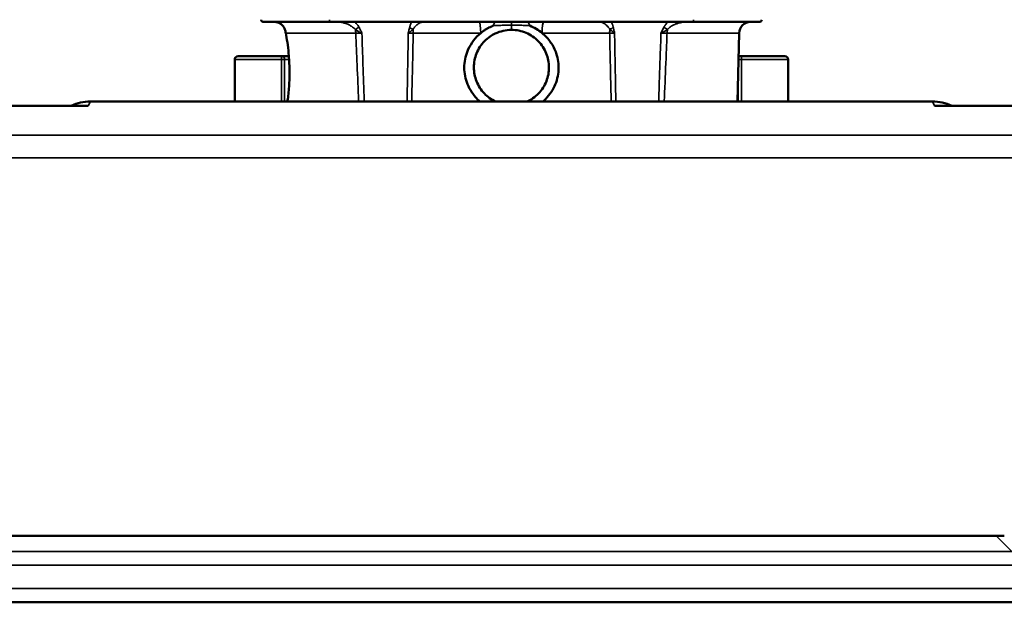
# Model space of a CAD drawing. Header units: millimetres. Extents: x 50 to 3176, y 50 to 2109.
# Tile 669 of 817: x 2440 to 2483, y 967 to 993. Entities that reach past the tile are written whole.
import ezdxf

# ---------------------------------------------------------------- set-up
doc = ezdxf.new("R2010")
doc.units = ezdxf.units.MM
doc.header["$LTSCALE"] = 10
doc.layers.add('Visible (ISO)', color=7, linetype='Continuous', lineweight=50)
doc.layers.add('Visible Narrow (ISO)', color=7, linetype='Continuous', lineweight=35)

msp = doc.modelspace()

# ---------------------------------------------------------------- linework, layer by layer
at = {"layer": 'Visible (ISO)'}
for p, q in [((2453.8108, 992.7033), (2450.909, 992.7033)), ((2469.8108, 992.7033), (2453.8108, 992.7033)), ((2472.7125, 992.7033), (2469.8108, 992.7033)), ((2471.7471, 989.2054), (2471.8153, 992.2146)), ((2449.6537, 991.0533), (2449.6537, 989.2054)), ((2449.8063, 991.2033), (2451.7025, 991.2033)), ((2452.0325, 991.2033), (2451.7025, 991.2033)), ((2471.9191, 991.2033), (2471.7924, 991.2033)), ((2471.9191, 991.2033), (2473.8152, 991.2033)), ((2473.9679, 991.0533), (2473.9679, 989.2054)), ((2443.2189, 989.0186), (2414.3192, 989.0186)), ((2443.3123, 989.2054), (2480.3092, 989.2054)), ((2522.4479, 989.0186), (2480.4026, 989.0186)), ((2412.698, 970.1183), (2483.4646, 970.1183)), ((2512.7503, 967.2033), (2191.8108, 967.2033))]:
    msp.add_line(p, q, dxfattribs=at)
for centre, radius, start, end in [((2450.909, 992.8033), 0.1, 181, 270), ((2472.7125, 992.8033), 0.1, 270, 359), ((2472.3152, 992.2033), 0.5, 90, 178.7)]:
    msp.add_arc(centre, radius, start, end, dxfattribs=at)
for centre, major_axis, ratio, start_param, end_param in [((2463.2259, 992.2033), (0, 0.5), 0.1347151, 6.2831849, 6.2832123), ((2449.8063, 991.0533), (-0.1526, 0), 0.9826973, 4.712389, 6.2831853), ((2473.8152, 991.0533), (0.1526, 0), 0.9826973, 0, 1.5707963), ((2443.3111, 987.2042), (0.8949, 1.7903), 0.9992388, 0.4632213, 0.8987577), ((2480.3105, 987.2042), (0.8949, -1.7903), 0.9992388, 2.2428349, 2.6783714)]:
    msp.add_ellipse(centre, major_axis=major_axis, ratio=ratio, start_param=start_param, end_param=end_param, dxfattribs=at)
for points, knots in [([(2451.8811, 992.2996), (2451.8707, 992.3524), (2451.8515, 992.4042), (2451.7985, 992.4971), (2451.7644, 992.5395), (2451.6854, 992.6105), (2451.6397, 992.64), (2451.5424, 992.6826), (2451.4896, 992.6962), (2451.4291, 992.7018), (2451.4214, 992.7024), (2451.4098, 992.7029), (2451.4059, 992.703), (2451.4001, 992.7032), (2451.3982, 992.7032), (2451.3952, 992.7033), (2451.3942, 992.7033), (2451.3927, 992.7033), (2451.3922, 992.7033), (2451.3915, 992.7033), (2451.3912, 992.7033), (2451.3908, 992.7033), (2451.3906, 992.7033), (2451.3904, 992.7033)], [0, 0, 0, 0, 0.016147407, 0.016147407, 0.032070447, 0.032070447, 0.048001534, 0.048001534, 0.063932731, 0.063932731, 0.066249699, 0.066249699, 0.067411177, 0.067411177, 0.067994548, 0.067994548, 0.068292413, 0.068292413, 0.068452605, 0.068452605, 0.068543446, 0.068543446, 0.068642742, 0.068642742, 0.068642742, 0.068642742]), ([(2461.1187, 989.2054), (2460.9321, 989.2916), (2460.7634, 989.4119), (2460.4729, 989.7141), (2460.3558, 989.896), (2460.1998, 990.2898), (2460.1604, 990.4966), (2460.1611, 990.9163), (2460.2016, 991.1237), (2460.3194, 991.4174), (2460.3689, 991.5126), (2460.546, 991.7852), (2460.7, 991.9427), (2460.9489, 992.1128), (2461.0212, 992.1545), (2461.2084, 992.2444), (2461.3263, 992.2855), (2461.5671, 992.3397), (2461.6886, 992.3533), (2461.8107, 992.3533)], [0.07159198, 0.07159198, 0.07159198, 0.07159198, 0.13354661, 0.13354661, 0.1981034, 0.1981034, 0.26086736, 0.26086736, 0.32401306, 0.32401306, 0.35641788, 0.35641788, 0.42246856, 0.42246856, 0.44766876, 0.44766876, 0.48514848, 0.48514848, 0.52176022, 0.52176022, 0.52176022, 0.52176022]), ([(2460.4629, 992.2146), (2460.4805, 992.2291), (2460.4983, 992.2433), (2460.5163, 992.2572), (2460.5385, 992.2744), (2460.5611, 992.291), (2460.5839, 992.3072), (2460.5857, 992.3084), (2460.5875, 992.3097), (2460.5892, 992.3109), (2460.6048, 992.3219), (2460.6205, 992.3326), (2460.6364, 992.3431), (2460.6398, 992.3454), (2460.6432, 992.3477), (2460.6467, 992.3499), (2460.6808, 992.3722), (2460.7155, 992.3935), (2460.7507, 992.4138), (2460.7704, 992.4251), (2460.7902, 992.436), (2460.8101, 992.4467), (2460.8137, 992.4485), (2460.8172, 992.4504), (2460.8207, 992.4523), (2460.8564, 992.471), (2460.8925, 992.4887), (2460.9289, 992.5052), (2460.941, 992.5108), (2460.9532, 992.5162), (2460.9654, 992.5214), (2460.981, 992.5281), (2460.9966, 992.5346), (2461.0123, 992.5409)], [0, 0, 0, 0, 0.1051863, 0.1051863, 0.1051863, 0.2349556, 0.2349556, 0.2349556, 0.2450283, 0.2450283, 0.2450283, 0.3333333, 0.3333333, 0.3333333, 0.3524735, 0.3524735, 0.3524735, 0.5419696, 0.5419696, 0.5419696, 0.6479657, 0.6479657, 0.6479657, 0.6666667, 0.6666667, 0.6666667, 0.8560687, 0.8560687, 0.8560687, 0.9193548, 0.9193548, 0.9193548, 1, 1, 1, 1]), ([(2461.8107, 992.3533), (2461.9208, 992.3533), (2462.0304, 992.3423), (2462.2472, 992.2984), (2462.3534, 992.2654), (2462.6563, 992.1369), (2462.8378, 992.0128), (2463.1405, 991.7036), (2463.2601, 991.5211), (2463.4193, 991.1262), (2463.4601, 990.9188), (2463.4614, 990.4992), (2463.4223, 990.2923), (2463.3068, 989.9992), (2463.2584, 989.9045), (2463.0845, 989.6323), (2462.9329, 989.4743), (2462.6859, 989.3019), (2462.613, 989.2589), (2462.5256, 989.2161), (2462.5142, 989.2107), (2462.5028, 989.2054)], [0.000001, 0.000001, 0.000001, 0.000001, 0.0330209, 0.0330209, 0.06644139, 0.06644139, 0.13226479, 0.13226479, 0.197634, 0.197634, 0.26074731, 0.26074731, 0.32347077, 0.32347077, 0.3553946, 0.3553946, 0.42071144, 0.42071144, 0.44618091, 0.44618091, 0.44997759, 0.44997759, 0.44997759, 0.44997759]), ([(2462.6092, 992.5409), (2462.6103, 992.5405), (2462.6113, 992.5401), (2462.7112, 992.4998), (2462.8071, 992.4521), (2462.9893, 992.3438), (2463.0765, 992.2824), (2463.1585, 992.2146)], [-0.000356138, -0.000356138, -0.000356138, -0.000356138, 0, 0, 0.032045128, 0.032045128, 0.064437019, 0.064437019, 0.064437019, 0.064437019]), ([(2451.9712, 989.2054), (2451.9733, 989.2205), (2451.9754, 989.2358), (2452.0012, 989.4271), (2452.0245, 989.6374), (2452.0556, 990.0988), (2452.0633, 990.3434), (2452.0573, 990.8414), (2452.0439, 991.0882), (2452.0066, 991.4936), (2451.9868, 991.6559), (2451.9432, 991.9587), (2451.9196, 992.0961), (2451.8974, 992.2146)], [-0.34661091, -0.34661091, -0.34661091, -0.34661091, -0.33963206, -0.33963206, -0.26133038, -0.26133038, -0.18578727, -0.18578727, -0.11109979, -0.11109979, -0.05623711, -0.05623711, -0.00000101, -0.00000101, -0.00000101, -0.00000101]), ([(2460.4629, 992.2146), (2460.3458, 992.1178), (2460.2398, 992.0084), (2460.0562, 991.7699), (2459.9786, 991.642), (2459.8124, 991.2804), (2459.7523, 991.0372), (2459.7283, 990.54), (2459.7642, 990.2929), (2459.9297, 989.8175), (2460.0601, 989.5955), (2460.2897, 989.3334), (2460.3567, 989.2669), (2460.4279, 989.2054)], [-0.49624938, -0.49624938, -0.49624938, -0.49624938, -0.4501466, -0.4501466, -0.40506592, -0.40506592, -0.33018583, -0.33018583, -0.25574922, -0.25574922, -0.17916897, -0.17916897, -0.15075494, -0.15075494, -0.15075494, -0.15075494]), ([(2463.1937, 989.2054), (2463.2116, 989.2209), (2463.2292, 989.2366), (2463.4363, 989.4285), (2463.5911, 989.6389), (2463.8065, 990.1005), (2463.868, 990.3451), (2463.8937, 990.8432), (2463.8587, 991.09), (2463.7197, 991.495), (2463.6375, 991.657), (2463.4283, 991.9592), (2463.3018, 992.0963), (2463.1585, 992.2146)], [-0.34660974, -0.34660974, -0.34660974, -0.34660974, -0.3394493, -0.3394493, -0.26115537, -0.26115537, -0.18561573, -0.18561573, -0.11092304, -0.11092304, -0.05614669, -0.05614669, -0.000001, -0.000001, -0.000001, -0.000001])]:
    msp.add_open_spline(points, degree=3, knots=knots, dxfattribs=at)
msp.add_open_spline([(2451.8974, 992.2146), (2451.8918, 992.2442), (2451.8864, 992.2725), (2451.8811, 992.2996)], degree=3, dxfattribs=at)
at = {"layer": 'Visible Narrow (ISO)'}
for p, q in [((2453.8108, 992.7033), (2453.8108, 992.8015)), ((2469.8108, 992.8015), (2469.8108, 992.7033)), ((2461.8105, 992.5608), (2461.8107, 992.3533)), ((2451.8974, 992.2146), (2454.9729, 992.2146)), ((2457.4967, 992.2146), (2460.4629, 992.2146)), ((2463.1585, 992.2146), (2466.1248, 992.2146)), ((2468.6486, 992.2146), (2471.8153, 992.2146)), ((2451.7025, 991.0533), (2449.6537, 991.0533)), ((2451.7025, 991.2033), (2451.7025, 991.0533)), ((2451.7025, 991.0533), (2451.8476, 991.0533)), ((2451.7025, 989.2054), (2451.7025, 991.0533)), ((2451.8476, 991.0533), (2451.8476, 989.2054)), ((2452.0431, 991.0533), (2451.8476, 991.0533)), ((2471.789, 991.0533), (2471.9191, 991.0533)), ((2471.9191, 991.0533), (2471.9191, 991.2033)), ((2473.9679, 991.0533), (2471.9191, 991.0533)), ((2471.9191, 991.0533), (2471.9191, 989.2054)), ((2471.774, 990.3912), (2471.774, 989.2054)), ((2443.2189, 989.0186), (2443.3123, 989.2054)), ((2480.3092, 989.2054), (2480.4026, 989.0186)), ((2415.3267, 987.7253), (2522.4479, 987.7253)), ((2522.4479, 986.7259), (2415.3267, 986.7259)), ((2483.1135, 970.1183), (2483.8008, 969.431)), ((2410.7775, 969.431), (2483.8008, 969.431)), ((2483.8008, 968.8311), (2410.0634, 968.8311)), ((2408.2167, 967.8033), (2513.3503, 967.8033))]:
    msp.add_line(p, q, dxfattribs=at)
for centre, major_axis, ratio, start_param, end_param in [((2451.4021, 992.2033), (0, 0.5), 0.9908844, 4.7350782, 6.2831853), ((2455.1461, 992.4723), (0.2584, 0.1524), 0.0542795, 1.6626097, 2.3822559), ((2454.6311, 992.2033), (0, 0.5), 0.683487, 4.7350763, 5.0553432), ((2457.6061, 992.4723), (-0.2894, 0.0791), 0.4527324, 0.5433406, 1.2629915), ((2457.2813, 992.2033), (0, -0.5), 0.4311994, 1.5934853, 1.9137387), ((2460.3956, 992.2033), (0, 0.5), 0.1347217, 4.7350778, 6.2831854), ((2461.1167, 992.2033), (0, 0.5), 0.2831504, 6.2831763, 7.1126413), ((2461.8115, 992.2033), (-0.0007, 0.5), 0.0013201, 6.2831822, 7.0572152), ((2462.5048, 992.2033), (0, 0.5), 0.2830032, 5.4538107, 6.2831852), ((2463.2259, 992.2033), (0, 0.5), 0.1347151, 0.0000274, 1.5481067), ((2466.3403, 992.2033), (0, 0.5), 0.4311994, 1.2278541, 1.5481084), ((2466.0154, 992.4723), (0.2894, 0.0791), 0.4527967, 5.0202299, 5.7398779), ((2468.4755, 992.4723), (-0.2584, 0.1524), 0.0543245, 3.9009272, 4.6205765), ((2468.9904, 992.2033), (0, -0.5), 0.683487, 4.3694352, 4.6897036), ((2451.7025, 991.0533), (0, 0.15), 0.9673003, 4.712389, 6.2831853), ((2471.9191, 991.0533), (0, 0.15), 0.9673003, 0, 1.0876719)]:
    msp.add_ellipse(centre, major_axis=major_axis, ratio=ratio, start_param=start_param, end_param=end_param, dxfattribs=at)
for points, knots in [([(2454.1367, 992.7033), (2454.1905, 992.7033), (2454.2452, 992.6987), (2454.2998, 992.6903), (2454.3078, 992.6891), (2454.3159, 992.6878), (2454.3239, 992.6864), (2454.3373, 992.684), (2454.3506, 992.6815), (2454.3639, 992.6787), (2454.4091, 992.6693), (2454.454, 992.6575), (2454.498, 992.6435), (2454.5275, 992.6341), (2454.5567, 992.6237), (2454.5853, 992.6124), (2454.6071, 992.6039), (2454.6286, 992.5948), (2454.6497, 992.5851), (2454.6933, 992.5653), (2454.7355, 992.5432), (2454.7756, 992.5188), (2454.78, 992.5161), (2454.7843, 992.5134), (2454.7887, 992.5106), (2454.8198, 992.491), (2454.8493, 992.4699), (2454.8767, 992.4472), (2454.905, 992.4237), (2454.9309, 992.3985), (2454.953, 992.3714)], [0, 0, 0, 0, 0.17949712, 0.17949712, 0.17949712, 0.20602172, 0.20602172, 0.20602172, 0.25, 0.25, 0.25, 0.39975494, 0.39975494, 0.39975494, 0.5, 0.5, 0.5, 0.57607928, 0.57607928, 0.57607928, 0.73278846, 0.73278846, 0.73278846, 0.75, 0.75, 0.75, 0.87302931, 0.87302931, 0.87302931, 0.99999991, 0.99999991, 0.99999991, 0.99999991]), ([(2455.1141, 992.4723), (2455.1021, 992.4948), (2455.0882, 992.5179), (2455.0721, 992.5416), (2455.0692, 992.5459), (2455.0662, 992.5502), (2455.0631, 992.5545), (2455.0431, 992.5826), (2455.0198, 992.6116), (2454.9934, 992.6405), (2454.9741, 992.6615), (2454.9532, 992.6826), (2454.9306, 992.7033)], [0, 0, 0, 0, 0.0941574, 0.0941574, 0.0941574, 0.11111111, 0.11111111, 0.11111111, 0.22222222, 0.22222222, 0.22222222, 0.30351935, 0.30351935, 0.30351935, 0.30351935]), ([(2455.2401, 992.203), (2455.24, 992.203), (2455.2398, 992.2031), (2455.2237, 992.2116), (2455.2075, 992.2201), (2455.1755, 992.2372), (2455.1597, 992.2458), (2455.1421, 992.2555), (2455.1401, 992.2565), (2455.1216, 992.2667), (2455.1053, 992.2759), (2455.0759, 992.2929), (2455.0628, 992.3006), (2455.048, 992.3096), (2455.0463, 992.3106), (2455.0295, 992.3209), (2455.0142, 992.3306), (2454.9836, 992.3506), (2454.9682, 992.3609), (2454.953, 992.3714)], [0, 0, 0, 0, 0.0011893, 0.0011893, 0.1687509, 0.1687509, 0.3333333, 0.3333333, 0.3540895, 0.3540895, 0.528448, 0.528448, 0.6666667, 0.6666667, 0.6841, 0.6841, 0.84205, 0.84205, 1, 1, 1, 1]), ([(2455.2401, 992.203), (2455.2274, 992.232), (2455.2148, 992.2611), (2455.2018, 992.2902), (2455.189, 992.3189), (2455.1759, 992.3477), (2455.1622, 992.3766), (2455.1471, 992.4084), (2455.1312, 992.4403), (2455.1141, 992.4723)], [0, 0, 0, 0, 0.3265693, 0.3265693, 0.3265693, 0.6477713, 0.6477713, 0.6477713, 1, 1, 1, 1]), ([(2457.3399, 992.4723), (2457.3328, 992.4435), (2457.326, 992.4147), (2457.3194, 992.3861), (2457.3127, 992.3569), (2457.3063, 992.3279), (2457.2999, 992.299), (2457.2928, 992.2668), (2457.2859, 992.2349), (2457.2788, 992.2029)], [0, 0, 0, 0, 0.3171909, 0.3171909, 0.3171909, 0.6405602, 0.6405602, 0.6405602, 1, 1, 1, 1]), ([(2457.4843, 992.3714), (2457.4735, 992.3633), (2457.4628, 992.3553), (2457.4389, 992.3372), (2457.4259, 992.3273), (2457.4092, 992.3145), (2457.4051, 992.3112), (2457.3905, 992.3), (2457.3806, 992.2922), (2457.3602, 992.276), (2457.3499, 992.2677), (2457.3378, 992.2576), (2457.3357, 992.2558), (2457.3231, 992.245), (2457.3131, 992.2361), (2457.2948, 992.219), (2457.2866, 992.2108), (2457.2788, 992.2029)], [0, 0, 0, 0, 0.1204543, 0.1204543, 0.2788661, 0.2788661, 0.3333333, 0.3333333, 0.4726401, 0.4726401, 0.6322708, 0.6322708, 0.6666667, 0.6666667, 0.8393182, 0.8393182, 1, 1, 1, 1]), ([(2457.4196, 992.7033), (2457.4131, 992.6884), (2457.4067, 992.6733), (2457.4006, 992.6582), (2457.3961, 992.6471), (2457.3917, 992.6359), (2457.3874, 992.6247), (2457.3799, 992.6049), (2457.3729, 992.5852), (2457.3664, 992.5655), (2457.3593, 992.544), (2457.3529, 992.5225), (2457.3471, 992.5008), (2457.3446, 992.4914), (2457.3422, 992.4819), (2457.3399, 992.4723)], [0.69665754, 0.69665754, 0.69665754, 0.69665754, 0.75614334, 0.75614334, 0.75614334, 0.8, 0.8, 0.8, 0.87796842, 0.87796842, 0.87796842, 0.96285492, 0.96285492, 0.96285492, 1, 1, 1, 1]), ([(2457.4843, 992.3714), (2457.4988, 992.3978), (2457.5156, 992.4225), (2457.5335, 992.4455), (2457.5451, 992.4602), (2457.5571, 992.4743), (2457.5694, 992.4877), (2457.5767, 992.4956), (2457.584, 992.5033), (2457.5914, 992.5108), (2457.6141, 992.5337), (2457.6374, 992.5546), (2457.6606, 992.5735), (2457.6777, 992.5876), (2457.6948, 992.6005), (2457.7117, 992.6125), (2457.7245, 992.6215), (2457.7371, 992.6299), (2457.7495, 992.6377), (2457.776, 992.6543), (2457.8017, 992.6681), (2457.8259, 992.6788), (2457.8306, 992.6808), (2457.8352, 992.6827), (2457.8398, 992.6846), (2457.8645, 992.6944), (2457.8876, 992.7006), (2457.9084, 992.7026), (2457.9131, 992.7031), (2457.9177, 992.7033), (2457.9221, 992.7033)], [0, 0, 0, 0, 0.12377117, 0.12377117, 0.12377117, 0.20322721, 0.20322721, 0.20322721, 0.25, 0.25, 0.25, 0.39378673, 0.39378673, 0.39378673, 0.5, 0.5, 0.5, 0.57992797, 0.57992797, 0.57992797, 0.75, 0.75, 0.75, 0.7827031, 0.7827031, 0.7827031, 0.96007774, 0.96007774, 0.96007774, 0.99999956, 0.99999956, 0.99999956, 0.99999956]), ([(2461.0123, 992.5409), (2461.109, 992.5459), (2461.2017, 992.5492), (2461.291, 992.552), (2461.3281, 992.5531), (2461.3646, 992.5541), (2461.4008, 992.5551), (2461.4394, 992.5561), (2461.4776, 992.557), (2461.5157, 992.5578), (2461.5279, 992.5581), (2461.54, 992.5583), (2461.5521, 992.5585), (2461.6141, 992.5597), (2461.6761, 992.5605), (2461.7384, 992.5608), (2461.7624, 992.5609), (2461.7864, 992.5609), (2461.8105, 992.5608)], [0, 0, 0, 0, 0.3333333, 0.3333333, 0.3333333, 0.4718236, 0.4718236, 0.4718236, 0.6197142, 0.6197142, 0.6197142, 0.6666667, 0.6666667, 0.6666667, 0.9073401, 0.9073401, 0.9073401, 1, 1, 1, 1]), ([(2461.8105, 992.5608), (2461.857, 992.5609), (2461.9035, 992.5606), (2461.9501, 992.5602), (2461.9886, 992.5598), (2462.0272, 992.5593), (2462.0661, 992.5586), (2462.0697, 992.5585), (2462.0733, 992.5585), (2462.0769, 992.5584), (2462.1212, 992.5576), (2462.1659, 992.5566), (2462.2111, 992.5554), (2462.2501, 992.5544), (2462.2895, 992.5532), (2462.3294, 992.552), (2462.3327, 992.5519), (2462.3359, 992.5518), (2462.3391, 992.5517), (2462.3842, 992.5503), (2462.43, 992.5487), (2462.4766, 992.5469), (2462.52, 992.5451), (2462.5641, 992.5432), (2462.6092, 992.5409)], [0, 0, 0, 0, 0.18269056, 0.18269056, 0.18269056, 0.33333333, 0.33333333, 0.33333333, 0.34729186, 0.34729186, 0.34729186, 0.51886198, 0.51886198, 0.51886198, 0.66666667, 0.66666667, 0.66666667, 0.67863365, 0.67863365, 0.67863365, 0.84507701, 0.84507701, 0.84507701, 1, 1, 1, 1]), ([(2465.6994, 992.7033), (2465.7194, 992.7033), (2465.7419, 992.6987), (2465.7662, 992.6903), (2465.7698, 992.6891), (2465.7734, 992.6878), (2465.7771, 992.6864), (2465.7832, 992.684), (2465.7893, 992.6815), (2465.7956, 992.6787), (2465.817, 992.6693), (2465.8394, 992.6575), (2465.8626, 992.6435), (2465.8781, 992.6341), (2465.8939, 992.6237), (2465.9099, 992.6124), (2465.922, 992.6039), (2465.9342, 992.5948), (2465.9465, 992.5851), (2465.9717, 992.5653), (2465.9972, 992.5432), (2466.0221, 992.5188), (2466.0248, 992.5161), (2466.0276, 992.5134), (2466.0303, 992.5106), (2466.0497, 992.491), (2466.0687, 992.4699), (2466.0866, 992.4472), (2466.105, 992.4237), (2466.1223, 992.3985), (2466.1372, 992.3714)], [0, 0, 0, 0, 0.17952583, 0.17952583, 0.17952583, 0.20602234, 0.20602234, 0.20602234, 0.25, 0.25, 0.25, 0.39975045, 0.39975045, 0.39975045, 0.5, 0.5, 0.5, 0.57606988, 0.57606988, 0.57606988, 0.73277967, 0.73277967, 0.73277967, 0.75, 0.75, 0.75, 0.87302603, 0.87302603, 0.87302603, 0.9999998, 0.9999998, 0.9999998, 0.9999998]), ([(2466.3427, 992.2029), (2466.3426, 992.203), (2466.3426, 992.2031), (2466.3345, 992.2114), (2466.3258, 992.2199), (2466.3075, 992.237), (2466.2978, 992.2456), (2466.2863, 992.2554), (2466.285, 992.2565), (2466.2731, 992.2665), (2466.262, 992.2755), (2466.2407, 992.2924), (2466.2306, 992.3003), (2466.2187, 992.3095), (2466.2173, 992.3106), (2466.204, 992.3209), (2466.1913, 992.3306), (2466.165, 992.3506), (2466.1513, 992.3609), (2466.1372, 992.3714)], [0, 0, 0, 0, 0.0012874, 0.0012874, 0.1673104, 0.1673104, 0.3333333, 0.3333333, 0.3546085, 0.3546085, 0.5254696, 0.5254696, 0.6666667, 0.6666667, 0.6845297, 0.6845297, 0.8422649, 0.8422649, 1, 1, 1, 1]), ([(2466.2816, 992.4723), (2466.2816, 992.4723), (2466.2816, 992.4724), (2466.2776, 992.4888), (2466.2731, 992.5056), (2466.265, 992.5331), (2466.2618, 992.5438), (2466.2543, 992.5674), (2466.25, 992.5804), (2466.2399, 992.6091), (2466.2342, 992.6248), (2466.2221, 992.656), (2466.2158, 992.6715), (2466.2069, 992.6923), (2466.2045, 992.6978), (2466.2021, 992.7033)], [0, 0, 0, 0, 0.00000148, 0.00000148, 0.06888078, 0.06888078, 0.11111111, 0.11111111, 0.16190881, 0.16190881, 0.22222222, 0.22222222, 0.28204206, 0.28204206, 0.3034808, 0.3034808, 0.3034808, 0.3034808]), ([(2466.3427, 992.2029), (2466.3363, 992.232), (2466.33, 992.261), (2466.3236, 992.2902), (2466.3173, 992.3189), (2466.3109, 992.3477), (2466.3043, 992.3766), (2466.2971, 992.4084), (2466.2896, 992.4403), (2466.2816, 992.4723)], [0, 0, 0, 0, 0.3265149, 0.3265149, 0.3265149, 0.6477354, 0.6477354, 0.6477354, 1, 1, 1, 1]), ([(2468.5074, 992.4723), (2468.492, 992.4434), (2468.4776, 992.4147), (2468.4639, 992.3861), (2468.4499, 992.3569), (2468.4366, 992.3278), (2468.4236, 992.299), (2468.4093, 992.2669), (2468.3954, 992.235), (2468.3815, 992.203)], [0, 0, 0, 0, 0.3174858, 0.3174858, 0.3174858, 0.6408936, 0.6408936, 0.6408936, 1, 1, 1, 1]), ([(2468.6686, 992.3714), (2468.6536, 992.3611), (2468.6386, 992.351), (2468.6112, 992.3331), (2468.5987, 992.3252), (2468.5813, 992.3143), (2468.5762, 992.3112), (2468.5548, 992.2982), (2468.5387, 992.2888), (2468.5129, 992.274), (2468.5031, 992.2685), (2468.4878, 992.26), (2468.4823, 992.257), (2468.4612, 992.2454), (2468.4453, 992.2368), (2468.4135, 992.2198), (2468.3976, 992.2114), (2468.3817, 992.2031), (2468.3816, 992.203), (2468.3815, 992.203)], [0.00000105, 0.00000105, 0.00000105, 0.00000105, 0.15297907, 0.15297907, 0.28010922, 0.28010922, 0.33333333, 0.33333333, 0.50377131, 0.50377131, 0.60863939, 0.60863939, 0.66666667, 0.66666667, 0.83272797, 0.83272797, 0.99878927, 0.99878927, 1, 1, 1, 1]), ([(2468.6914, 992.7033), (2468.6858, 992.6981), (2468.6802, 992.6929), (2468.6748, 992.6877), (2468.6646, 992.678), (2468.6546, 992.6681), (2468.6451, 992.6582), (2468.6342, 992.6471), (2468.6239, 992.6359), (2468.614, 992.6248), (2468.5964, 992.6049), (2468.5803, 992.5852), (2468.5657, 992.5655), (2468.5498, 992.544), (2468.5356, 992.5225), (2468.523, 992.5008), (2468.5175, 992.4914), (2468.5123, 992.4819), (2468.5074, 992.4723)], [0.69667699, 0.69667699, 0.69667699, 0.69667699, 0.71733655, 0.71733655, 0.71733655, 0.75615311, 0.75615311, 0.75615311, 0.8, 0.8, 0.8, 0.8779407, 0.8779407, 0.8779407, 0.96287975, 0.96287975, 0.96287975, 1, 1, 1, 1]), ([(2468.6686, 992.3714), (2468.7039, 992.4148), (2468.7489, 992.4534), (2468.7983, 992.4877), (2468.8096, 992.4956), (2468.8213, 992.5033), (2468.8331, 992.5108), (2468.8694, 992.5337), (2468.9076, 992.5546), (2468.9471, 992.5735), (2468.9762, 992.5876), (2469.006, 992.6006), (2469.0364, 992.6125), (2469.0592, 992.6215), (2469.0824, 992.6299), (2469.1058, 992.6377), (2469.1555, 992.6543), (2469.2064, 992.6681), (2469.2577, 992.6788), (2469.2676, 992.6808), (2469.2775, 992.6827), (2469.2874, 992.6846), (2469.3412, 992.6944), (2469.3953, 992.7006), (2469.4488, 992.7026), (2469.4609, 992.7031), (2469.4729, 992.7033), (2469.4849, 992.7033)], [0, 0, 0, 0, 0.20323193, 0.20323193, 0.20323193, 0.25, 0.25, 0.25, 0.39378194, 0.39378194, 0.39378194, 0.5, 0.5, 0.5, 0.57991882, 0.57991882, 0.57991882, 0.75, 0.75, 0.75, 0.78269865, 0.78269865, 0.78269865, 0.96005227, 0.96005227, 0.96005227, 0.99999951, 0.99999951, 0.99999951, 0.99999951]), ([(2455.2401, 992.203), (2455.2321, 992.2033), (2455.2242, 992.2036), (2455.1914, 992.205), (2455.1669, 992.206), (2455.131, 992.2075), (2455.1192, 992.2081), (2455.0887, 992.2094), (2455.0704, 992.2102), (2455.0377, 992.2117), (2455.0231, 992.2123), (2454.9966, 992.2135), (2454.9845, 992.2141), (2454.9729, 992.2146)], [0, 0, 0, 0, 0.0802511, 0.0802511, 0.3333333, 0.3333333, 0.4606994, 0.4606994, 0.6666667, 0.6666667, 0.8431108, 0.8431108, 1, 1, 1, 1]), ([(2455.0996, 989.2054), (2455.0991, 989.2163), (2455.0986, 989.2271), (2455.0982, 989.2379), (2455.0752, 989.7599), (2455.0526, 990.2862), (2455.0303, 990.8167), (2455.0109, 991.2794), (2454.9918, 991.7454), (2454.9729, 992.2146)], [0.67106603, 0.67106603, 0.67106603, 0.67106603, 0.67467616, 0.67467616, 0.67467616, 0.84843262, 0.84843262, 0.84843262, 1, 1, 1, 1]), ([(2455.3446, 989.2054), (2455.344, 989.22), (2455.3435, 989.2347), (2455.343, 989.2493), (2455.324, 989.7755), (2455.3054, 990.3018), (2455.2871, 990.828), (2455.2712, 991.2863), (2455.2555, 991.7446), (2455.2401, 992.203)], [0.66133778, 0.66133778, 0.66133778, 0.66133778, 0.66629817, 0.66629817, 0.66629817, 0.84466647, 0.84466647, 0.84466647, 1, 1, 1, 1]), ([(2457.2788, 992.2029), (2457.2759, 992.0316), (2457.273, 991.8603), (2457.2628, 991.2782), (2457.2554, 990.8674), (2457.241, 990.0857), (2457.234, 989.7147), (2457.2259, 989.2976), (2457.225, 989.2515), (2457.2241, 989.2054)], [0, 0, 0, 0, 0.05805678, 0.05805678, 0.19728326, 0.19728326, 0.32302725, 0.32302725, 0.33865406, 0.33865406, 0.33865406, 0.33865406]), ([(2457.4967, 992.2146), (2457.471, 992.2137), (2457.4467, 992.2127), (2457.4193, 992.2114), (2457.4151, 992.2112), (2457.3897, 992.21), (2457.3697, 992.2089), (2457.3466, 992.2075), (2457.3419, 992.2072), (2457.318, 992.2058), (2457.3006, 992.2046), (2457.2831, 992.2032), (2457.281, 992.203), (2457.2788, 992.2029)], [0, 0, 0, 0, 0.28059986, 0.28059986, 0.33333333, 0.33333333, 0.59820313, 0.59820313, 0.66666667, 0.66666667, 0.95797404, 0.95797404, 1, 1, 1, 1]), ([(2457.4967, 992.2146), (2457.4929, 992.0351), (2457.4891, 991.8561), (2457.4852, 991.6776), (2457.4764, 991.2643), (2457.4672, 990.8535), (2457.4577, 990.4453), (2457.4491, 990.0722), (2457.4402, 989.7012), (2457.431, 989.3323), (2457.43, 989.29), (2457.4289, 989.2477), (2457.4279, 989.2054)], [0, 0, 0, 0, 0.05798111, 0.05798111, 0.05798111, 0.19220993, 0.19220993, 0.19220993, 0.31487953, 0.31487953, 0.31487953, 0.32895996, 0.32895996, 0.32895996, 0.32895996]), ([(2466.3427, 992.2029), (2466.3347, 992.2036), (2466.3262, 992.2042), (2466.3068, 992.2056), (2466.2958, 992.2063), (2466.2718, 992.2078), (2466.2588, 992.2085), (2466.234, 992.2099), (2466.2225, 992.2104), (2466.1938, 992.2118), (2466.1762, 992.2126), (2466.1471, 992.2138), (2466.1361, 992.2142), (2466.1248, 992.2146)], [0, 0, 0, 0, 0.1576148, 0.1576148, 0.3333333, 0.3333333, 0.5182659, 0.5182659, 0.6666667, 0.6666667, 0.8769667, 0.8769667, 1, 1, 1, 1]), ([(2466.1936, 989.2054), (2466.1933, 989.2181), (2466.193, 989.2307), (2466.1927, 989.2434), (2466.1836, 989.6066), (2466.1748, 989.9718), (2466.1663, 990.3391), (2466.1571, 990.732), (2466.1482, 991.1273), (2466.1396, 991.5249), (2466.1346, 991.754), (2466.1297, 991.9839), (2466.1248, 992.2146)], [0.67106588, 0.67106588, 0.67106588, 0.67106588, 0.67528034, 0.67528034, 0.67528034, 0.79616888, 0.79616888, 0.79616888, 0.92548089, 0.92548089, 0.92548089, 1, 1, 1, 1]), ([(2466.3974, 989.2054), (2466.3971, 989.2219), (2466.3968, 989.2383), (2466.3893, 989.62), (2466.3824, 989.9852), (2466.3683, 990.7457), (2466.3612, 991.141), (2466.3503, 991.7585), (2466.3465, 991.9807), (2466.3427, 992.2029)], [0.66133951, 0.66133951, 0.66133951, 0.66133951, 0.66691525, 0.66691525, 0.79071613, 0.79071613, 0.92467989, 0.92467989, 1, 1, 1, 1]), ([(2468.3815, 992.203), (2468.3739, 991.9798), (2468.3664, 991.7566), (2468.3394, 990.9693), (2468.3198, 990.4052), (2468.2922, 989.6293), (2468.2846, 989.4173), (2468.277, 989.2054)], [0, 0, 0, 0, 0.07564148, 0.07564148, 0.26682985, 0.26682985, 0.33866183, 0.33866183, 0.33866183, 0.33866183]), ([(2468.6486, 992.2146), (2468.6263, 992.2136), (2468.6023, 992.2125), (2468.5741, 992.2113), (2468.5714, 992.2111), (2468.5464, 992.21), (2468.523, 992.209), (2468.4921, 992.2076), (2468.4853, 992.2073), (2468.4498, 992.2058), (2468.42, 992.2045), (2468.387, 992.2032), (2468.3843, 992.2031), (2468.3815, 992.203)], [0.00057145, 0.00057145, 0.00057145, 0.00057145, 0.30157123, 0.30157123, 0.33333333, 0.33333333, 0.59442668, 0.59442668, 0.66666667, 0.66666667, 0.97193277, 0.97193277, 1, 1, 1, 1]), ([(2468.6486, 992.2146), (2468.6393, 991.983), (2468.6299, 991.7521), (2468.6205, 991.5221), (2468.5971, 990.9532), (2468.5733, 990.3891), (2468.5491, 989.8298), (2468.5401, 989.621), (2468.531, 989.4129), (2468.5219, 989.2054)], [0.00000026, 0.00000026, 0.00000026, 0.00000026, 0.07484206, 0.07484206, 0.07484206, 0.25989908, 0.25989908, 0.25989908, 0.32898712, 0.32898712, 0.32898712, 0.32898712])]:
    msp.add_open_spline(points, degree=3, knots=knots, dxfattribs=at)

doc.saveas('drawing.dxf')
